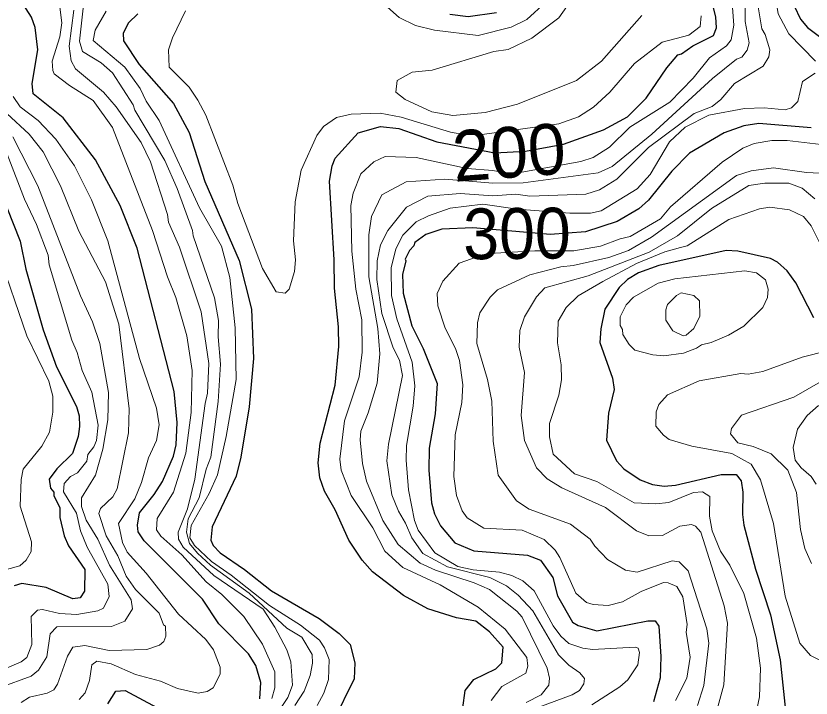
# Model space of a CAD drawing. Extents: x 673.3 to 698.5, y 6984.3 to 7012.3.
# Drawn here: x 688.217 to 689.47, y 7009.801 to 7010.876 of the extents above; entities that cross this region are included whole.
import ezdxf
from ezdxf.enums import TextEntityAlignment as Align

# ---------------------------------------------------------------- set-up
doc = ezdxf.new("R2010")
doc.units = 0
doc.header["$LTSCALE"] = 0.032
doc.layers.add('1', color=7, linetype='Continuous', lineweight=25)
doc.layers.add('2', color=7, linetype='Continuous', lineweight=13)
doc.layers.add('61', color=7, linetype='Continuous')

msp = doc.modelspace()

# ---------------------------------------------------------------- linework, layer by layer
at = {"layer": '1'}
for points in [[(689.5113, 7011.0538), (689.4535, 7010.9477), (689.4441, 7010.9137), (689.4433, 7010.8915), (689.4534, 7010.8706), (689.4642, 7010.8573), (689.5189, 7010.8164)], [(688.9212, 7009.786), (688.9245, 7009.8131), (688.9386, 7009.8305), (688.9733, 7009.8475), (688.9827, 7009.8569), (688.9847, 7009.8813), (688.963, 7009.9058), (688.9415, 7009.9223), (688.911, 7009.9277), (688.8661, 7009.9417), (688.8275, 7009.963), (688.7789, 7010.0003), (688.7626, 7010.0185), (688.7414, 7010.05), (688.7199, 7010.0977), (688.7028, 7010.127), (688.6956, 7010.1482), (688.6932, 7010.172), (688.6959, 7010.2029), (688.72, 7010.2942), (688.7257, 7010.3552), (688.7249, 7010.386), (688.7185, 7010.4469), (688.7184, 7010.4918), (688.7111, 7010.6156), (688.7149, 7010.6396), (688.72, 7010.6515), (688.7561, 7010.6918), (688.7912, 7010.7016), (688.8202, 7010.6984), (688.8802, 7010.6773), (688.9717, 7010.6602), (689.0197, 7010.663), (689.0798, 7010.6738), (689.143, 7010.6962), (689.1807, 7010.7167), (689.2102, 7010.7463), (689.2424, 7010.7939), (689.2598, 7010.8147), (689.2657, 7010.816), (689.2838, 7010.8289), (689.3164, 7010.8449), (689.3209, 7010.857), (689.3196, 7010.8745), (689.3071, 7010.9239)], [(688.6012, 7009.8001), (688.6028, 7009.826), (688.5949, 7009.8524), (688.5834, 7009.8708), (688.5362, 7009.918), (688.5109, 7009.9571), (688.4189, 7010.0491), (688.4092, 7010.063), (688.4083, 7010.0735), (688.4113, 7010.0931), (688.4346, 7010.1217), (688.4476, 7010.1423), (688.4652, 7010.1824), (688.4692, 7010.2), (688.4708, 7010.2355), (688.466, 7010.2844), (688.4079, 7010.5102), (688.3807, 7010.5773), (688.3421, 7010.6492), (688.291, 7010.7153), (688.2439, 7010.7529), (688.2421, 7010.7692), (688.2509, 7010.8225), (688.2469, 7010.8577), (688.2412, 7010.8737), (688.2196, 7010.9079)], [(688.4086, 7010.879), (688.3941, 7010.865), (688.3855, 7010.8485), (688.3861, 7010.8363), (688.4107, 7010.7992), (688.4649, 7010.7378), (688.4894, 7010.6922), (688.5142, 7010.615)], [(688.9742, 7010.8807), (688.9297, 7010.8744), (688.9004, 7010.8779)], [(689.4701, 7010.6993), (689.3878, 7010.7065), (689.3642, 7010.7025), (689.3329, 7010.6918), (689.2781, 7010.6597), (689.2507, 7010.631), (689.2137, 7010.5855), (689.1987, 7010.572), (689.1643, 7010.5521), (689.1144, 7010.5356), (689.0586, 7010.5314), (689.035, 7010.5334), (688.9369, 7010.5418), (688.8881, 7010.5397), (688.8626, 7010.5314), (688.8452, 7010.5189), (688.8436, 7010.5134), (688.8369, 7010.5064), (688.8302, 7010.4927), (688.8314, 7010.49), (688.8257, 7010.4686), (688.8268, 7010.4391), (688.8405, 7010.3876), (688.8584, 7010.3518), (688.8804, 7010.2966)], [(688.1808, 7010.627), (688.2232, 7010.5209), (688.2321, 7010.4771), (688.2596, 7010.3812), (688.2808, 7010.3229), (688.3119, 7010.2606), (688.3161, 7010.2456), (688.3169, 7010.229), (688.3145, 7010.2133), (688.3055, 7010.1865), (688.2809, 7010.1623), (688.2689, 7010.1463), (688.2713, 7010.1319), (688.2761, 7010.1257), (688.2762, 7010.1205), (688.2858, 7010.1009), (688.286, 7010.0857), (688.2924, 7010.057), (688.2995, 7010.0411), (688.3251, 7010.0039), (688.3249, 7009.9696), (688.3176, 7009.9591), (688.3064, 7009.9574), (688.2645, 7009.9755), (688.2261, 7009.9818), (688.214, 7009.9782)], [(688.5142, 7010.615), (688.5683, 7010.4906), (688.5881, 7010.4137), (688.5913, 7010.3361), (688.5842, 7010.2599), (688.5711, 7010.1808), (688.5635, 7010.1509), (688.5261, 7010.0708), (688.5238, 7010.0502), (688.5275, 7010.0415), (688.5384, 7010.0299), (688.577, 7010.004), (688.6193, 7009.9702), (688.6946, 7009.9266), (688.7263, 7009.9031), (688.7436, 7009.8856), (688.751, 7009.8566), (688.7499, 7009.8314), (688.7164, 7009.7645)], [(689.4741, 7010.4004), (689.4458, 7010.4554), (689.4321, 7010.4742), (689.4169, 7010.488), (689.406, 7010.4939), (689.3547, 7010.5054), (689.3362, 7010.5062), (689.23, 7010.4827), (689.1978, 7010.4711), (689.1807, 7010.4604), (689.1677, 7010.4482), (689.1447, 7010.4141), (689.1385, 7010.3831), (689.1371, 7010.3613), (689.1571, 7010.3049), (689.1597, 7010.2871), (689.1508, 7010.2502), (689.1476, 7010.2073), (689.1634, 7010.175), (689.1748, 7010.1622), (689.2006, 7010.1451), (689.2202, 7010.1376), (689.2385, 7010.1349), (689.2564, 7010.1365), (689.3283, 7010.1536), (689.352, 7010.1535), (689.3597, 7010.1436), (689.3625, 7010.1254), (689.3618, 7010.0906), (689.3641, 7010.0738)], [(688.8804, 7010.2966), (688.8773, 7010.2492), (688.8682, 7010.1948), (688.8675, 7010.1602), (688.8715, 7010.1088), (688.8764, 7010.0912), (688.8858, 7010.0724), (688.9084, 7010.0459), (688.9384, 7010.0334), (689.0231, 7010.0261), (689.0433, 7010.0183), (689.0627, 7009.991), (689.0702, 7009.9625), (689.0939, 7009.9207), (689.103, 7009.9153), (689.1324, 7009.9069), (689.2127, 7009.9231), (689.2242, 7009.9228), (689.2298, 7009.9145), (689.233, 7009.8665), (689.2322, 7009.8332), (689.2217, 7009.7953)], [(689.3641, 7010.0738), (689.3822, 7010.0043), (689.4058, 7009.9326), (689.4212, 7009.8615), (689.4309, 7009.7719), (689.4488, 7009.7304), (689.4613, 7009.7223), (689.4809, 7009.7181)], [(688.3617, 7009.792), (688.3742, 7009.8122), (688.3889, 7009.8132), (688.4605, 7009.7749)]]:
    msp.add_lwpolyline(points, dxfattribs=at)
at = {"layer": '2'}
for points in [[(689.4725, 7011.091), (689.4492, 7010.9958), (689.4439, 7010.9843), (689.4359, 7010.9781), (689.4267, 7010.9635), (689.418, 7010.9398), (689.4146, 7010.902), (689.4182, 7010.8793), (689.4347, 7010.8477), (689.477, 7010.8046)], [(689.3659, 7010.9104), (689.3659, 7010.8672), (689.3724, 7010.8336), (689.3692, 7010.8218), (689.3609, 7010.8109), (689.3523, 7010.8076), (689.3148, 7010.777), (689.219, 7010.6893), (689.1563, 7010.6388), (689.1341, 7010.6284), (689.0162, 7010.6129), (688.9683, 7010.6122), (688.8925, 7010.6187), (688.8319, 7010.6146), (688.7931, 7010.5938), (688.777, 7010.5598), (688.773, 7010.5308), (688.773, 7010.4649), (688.7868, 7010.3835), (688.79, 7010.3433), (688.7859, 7010.2975), (688.772, 7010.2504), (688.76, 7010.2215), (688.7591, 7010.2082), (688.7628, 7010.1705), (688.7692, 7010.143), (688.7949, 7010.0812), (688.8189, 7010.0432), (688.8537, 7010.0139), (688.8781, 7010.0025), (688.9389, 7009.9826), (688.9633, 7009.9721), (689.0062, 7009.9382), (689.0148, 7009.9288), (689.0538, 7009.8485), (689.0579, 7009.8325), (689.0564, 7009.8216), (689.0446, 7009.8065), (689.021, 7009.794)], [(689.1, 7010.9129), (689.0725, 7010.8727), (689.03, 7010.8409), (688.9923, 7010.8231), (688.97, 7010.8197), (688.8726, 7010.7905), (688.8411, 7010.7871), (688.8175, 7010.7742), (688.8154, 7010.7557), (688.8299, 7010.744), (688.8721, 7010.7248), (688.9055, 7010.7188), (688.956, 7010.7237), (689.0072, 7010.7367), (689.1001, 7010.774), (689.1398, 7010.8047), (689.203, 7010.8767)], [(688.8473, 7010.6529), (688.928, 7010.6357), (688.9682, 7010.6325), (688.9877, 7010.6284), (689.0081, 7010.6284), (689.1071, 7010.6464), (689.1267, 7010.653), (689.1523, 7010.6693), (689.1845, 7010.7004), (689.2473, 7010.7397), (689.284, 7010.7777), (689.3101, 7010.8097), (689.3365, 7010.8288), (689.3439, 7010.838), (689.348, 7010.8613), (689.3439, 7010.9173)], [(688.495, 7010.5378), (688.4708, 7010.6039), (688.4511, 7010.6482), (688.4042, 7010.7275), (688.4015, 7010.7359), (688.3686, 7010.7859), (688.3509, 7010.802), (688.3217, 7010.82), (688.3169, 7010.8362), (688.3234, 7010.8977)], [(688.8206, 7010.8733), (688.8466, 7010.8606), (688.8766, 7010.8532), (688.945, 7010.845), (688.9973, 7010.8582), (689.0217, 7010.8703), (689.052, 7010.8976)], [(688.6202, 7009.8005), (688.6247, 7009.8173), (688.6246, 7009.8423), (688.605, 7009.886), (688.5758, 7009.9296), (688.5413, 7009.9642), (688.5165, 7009.9843), (688.4779, 7010.0268), (688.4452, 7010.0562), (688.4383, 7010.066), (688.4392, 7010.0843), (688.4652, 7010.1254), (688.4846, 7010.1868), (688.4929, 7010.2512), (688.4945, 7010.3171), (688.4862, 7010.3716), (688.4685, 7010.4323), (688.4555, 7010.4649), (688.4321, 7010.5378), (688.369, 7010.7), (688.3386, 7010.7426), (688.3008, 7010.7662), (688.277, 7010.7848), (688.2745, 7010.7899), (688.2738, 7010.8045), (688.2858, 7010.8428), (688.2892, 7010.8651), (688.2852, 7010.8937)], [(688.3079, 7010.8847), (688.3007, 7010.828), (688.3034, 7010.8051), (688.3107, 7010.7925), (688.3547, 7010.7558), (688.3748, 7010.7328), (688.414, 7010.6762), (688.4285, 7010.6461), (688.4553, 7010.5632)], [(689.1117, 7009.8234), (689.1126, 7009.8318), (689.1053, 7009.8408), (689.088, 7009.8532), (689.072, 7009.8692), (689.0312, 7009.9389), (689.0081, 7009.9632), (688.9901, 7009.9779), (688.9635, 7009.9912), (688.897, 7010.0079), (688.8581, 7010.0291), (688.8404, 7010.0537), (688.8308, 7010.0766), (688.8195, 7010.0956), (688.8089, 7010.1213), (688.8015, 7010.1748), (688.8039, 7010.2014), (688.8258, 7010.3091), (688.821, 7010.3334), (688.8113, 7010.3529), (688.7936, 7010.4069), (688.7856, 7010.4607), (688.786, 7010.49), (688.7914, 7010.5154), (688.8026, 7010.5378), (688.8324, 7010.5745), (688.8658, 7010.5917), (688.9167, 7010.5958), (688.9683, 7010.5926), (689.0045, 7010.5949), (689.0264, 7010.5918), (689.1148, 7010.5949), (689.1365, 7010.6016), (689.164, 7010.6188), (689.2138, 7010.6687), (689.2859, 7010.7221), (689.3143, 7010.7333), (689.3277, 7010.7443), (689.349, 7010.7696), (689.3946, 7010.7966), (689.4032, 7010.8115), (689.4049, 7010.8222), (689.3976, 7010.8464), (689.3925, 7010.8554), (689.3862, 7010.8932)], [(688.8024, 7010.8896), (688.8206, 7010.8733)], [(688.3586, 7010.8831), (688.3415, 7010.8534), (688.3381, 7010.8371), (688.388, 7010.795), (688.4123, 7010.7617), (688.4217, 7010.7415), (688.4425, 7010.7112)], [(689.2965, 7010.8759), (689.2954, 7010.8593), (689.2772, 7010.8455), (689.2353, 7010.8342), (689.1915, 7010.801), (689.1528, 7010.7557), (689.1272, 7010.732), (689.1033, 7010.717), (689.0725, 7010.7056), (688.955, 7010.6896), (688.9251, 7010.6887), (688.9014, 7010.6928), (688.8237, 7010.7163), (688.7909, 7010.7228), (688.7451, 7010.7212), (688.7217, 7010.7158), (688.7015, 7010.7018), (688.6908, 7010.6874), (688.6662, 7010.633), (688.6566, 7010.5831), (688.6541, 7010.5215), (688.6574, 7010.4914), (688.6556, 7010.4734), (688.6475, 7010.4452), (688.6412, 7010.4389), (688.6268, 7010.4413), (688.6054, 7010.478), (688.5664, 7010.5802), (688.5585, 7010.6094), (688.5157, 7010.7194), (688.5035, 7010.743), (688.4897, 7010.7634), (688.4583, 7010.7952), (688.457, 7010.8225), (688.4632, 7010.8411), (688.4838, 7010.8839)], [(689.4765, 7010.7858), (689.4563, 7010.7724), (689.4489, 7010.7411), (689.4393, 7010.7308), (689.4293, 7010.7278), (689.3962, 7010.7309), (689.3652, 7010.7301), (689.3088, 7010.7195), (689.2716, 7010.7007), (689.247, 7010.6772), (689.2161, 7010.6262), (689.1961, 7010.6036), (689.1389, 7010.5687), (689.1225, 7010.5649), (689.0898, 7010.5649), (689.0071, 7010.5715), (688.9527, 7010.5795), (688.9011, 7010.5729), (688.8668, 7010.5611), (688.8477, 7010.5516), (688.8265, 7010.5304), (688.8155, 7010.509), (688.808, 7010.4791), (688.8088, 7010.4356), (688.817, 7010.3985), (688.8413, 7010.3304), (688.8454, 7010.2931), (688.843, 7010.2609), (688.8324, 7010.199), (688.8315, 7010.176), (688.8354, 7010.1293), (688.8451, 7010.0809), (688.8504, 7010.0656)], [(688.212, 7010.7488), (688.2231, 7010.7328), (688.2515, 7010.7109), (688.2796, 7010.6819), (688.3089, 7010.6396), (688.3355, 7010.5863), (688.3614, 7010.5216), (688.4115, 7010.3362), (688.4384, 7010.258), (688.4424, 7010.2316), (688.4383, 7010.2068), (688.4258, 7010.1799), (688.4144, 7010.1408), (688.4039, 7010.1151), (688.3781, 7010.076), (688.3845, 7010.0461), (688.3921, 7010.0312), (688.4221, 7009.9978), (688.473, 7009.9332), (688.5159, 7009.8936), (688.5278, 7009.8772), (688.5384, 7009.8499), (688.5383, 7009.8389), (688.5277, 7009.8172), (688.518, 7009.8115), (688.5036, 7009.8092), (688.4712, 7009.8161), (688.4446, 7009.8276), (688.4051, 7009.8383), (688.3665, 7009.8553), (688.344, 7009.8595), (688.3364, 7009.8536), (688.3323, 7009.8287), (688.3255, 7009.8096), (688.3161, 7009.7988)], [(688.2249, 7009.7943), (688.2378, 7009.8025), (688.2658, 7009.809), (688.2763, 7009.8143), (688.2823, 7009.823), (688.2979, 7009.8672), (688.3063, 7009.8812), (688.3252, 7009.884), (688.3635, 7009.8759), (688.4231, 7009.8776), (688.443, 7009.8847), (688.4495, 7009.8904), (688.4528, 7009.8988), (688.4521, 7009.9145), (688.449, 7009.9168), (688.4423, 7009.9352), (688.4049, 7009.972), (688.3902, 7009.993), (688.3774, 7010.0252), (688.3586, 7010.0566), (688.3471, 7010.0922), (688.3497, 7010.1001), (688.3692, 7010.118), (688.3763, 7010.1307), (688.3942, 7010.2189), (688.395, 7010.2568), (688.3789, 7010.3904), (688.3579, 7010.4568), (688.3155, 7010.5366), (688.287, 7010.6083), (688.2596, 7010.6618), (688.2376, 7010.6897), (688.202, 7010.7221)], [(688.4425, 7010.7112), (688.5057, 7010.5733), (688.5407, 7010.513), (688.5539, 7010.4637), (688.562, 7010.3847), (688.5637, 7010.3029), (688.5482, 7010.2133), (688.5343, 7010.1529), (688.5212, 7010.1233), (688.493, 7010.0733), (688.4905, 7010.0534), (688.4979, 7010.0418), (688.5251, 7010.0164), (688.5561, 7009.9949), (688.6161, 7009.9471), (688.6652, 7009.9159), (688.6953, 7009.8923), (688.7031, 7009.8806), (688.7101, 7009.8618), (688.7094, 7009.8304), (688.702, 7009.8089), (688.6913, 7009.7894)], [(688.1913, 7009.8178), (688.2408, 7009.8359), (688.2521, 7009.8453), (688.2655, 7009.8662), (688.2705, 7009.9026), (688.2812, 7009.9132), (688.3673, 7009.9142), (688.3884, 7009.9224), (688.4006, 7009.9416), (688.3982, 7009.956), (688.3643, 7010.0105), (688.3455, 7010.0516), (688.3274, 7010.0814), (688.3202, 7010.103), (688.32, 7010.1164), (688.342, 7010.1526), (688.3535, 7010.1932), (688.3617, 7010.2395), (688.3625, 7010.2826), (688.3486, 7010.3596), (688.3371, 7010.3941), (688.3184, 7010.4348), (688.2512, 7010.6082), (688.2118, 7010.6854)], [(689.256, 7009.7972), (689.2739, 7009.8325), (689.2794, 7009.8659), (689.273, 7009.9052), (689.2745, 7009.9169), (689.268, 7009.9606), (689.2583, 7009.9769), (689.2448, 7009.983), (689.2374, 7009.9832), (689.2019, 7009.969), (689.1726, 7009.9527), (689.1503, 7009.9469), (689.1264, 7009.9484), (689.1162, 7009.9518), (689.0993, 7009.9666), (689.0741, 7010.0228), (689.0668, 7010.0341), (689.049, 7010.051), (689.0146, 7010.0655), (688.9543, 7010.069), (688.9277, 7010.0851), (688.92, 7010.0963), (688.9113, 7010.1205), (688.9066, 7010.1505), (688.9089, 7010.216), (688.9195, 7010.2666), (688.9212, 7010.2944), (688.9159, 7010.3329), (688.9096, 7010.3518), (688.8933, 7010.384), (688.8818, 7010.4193), (688.8806, 7010.4384), (688.8896, 7010.458), (688.9154, 7010.4862), (688.9434, 7010.4964), (688.9721, 7010.5021), (689.0345, 7010.5058), (689.0961, 7010.5058), (689.138, 7010.5132), (689.1689, 7010.5246), (689.1847, 7010.5285), (689.2324, 7010.5562), (689.2485, 7010.5752), (689.3298, 7010.6453), (689.3623, 7010.6673), (689.3805, 7010.6747), (689.408, 7010.6796), (689.4324, 7010.6797), (689.4861, 7010.6732)], [(688.172, 7009.8359), (688.2247, 7009.8583), (688.2336, 7009.8652), (688.2419, 7009.8858), (688.2404, 7009.9296), (688.2506, 7009.9399), (688.2583, 7009.941), (688.2852, 7009.9346), (688.3128, 7009.933), (688.3456, 7009.9384), (688.3545, 7009.9428), (688.3633, 7009.961), (688.3614, 7009.9808), (688.3291, 7010.0388), (688.3182, 7010.0648), (688.3122, 7010.0927), (688.2917, 7010.1262), (688.2927, 7010.1392), (688.3025, 7010.1503), (688.3134, 7010.1559), (688.3281, 7010.1744), (688.3299, 7010.1848), (688.3396, 7010.1968), (688.3436, 7010.2072), (688.3462, 7010.2312), (688.3361, 7010.2832), (688.3209, 7010.3173), (688.3132, 7010.3456), (688.3045, 7010.3648), (688.2688, 7010.4837), (688.2673, 7010.4991), (688.2492, 7010.5472), (688.23, 7010.587), (688.2027, 7010.658)], [(688.9656, 7009.7972), (688.9823, 7009.8197), (689.0202, 7009.8406), (689.0237, 7009.8517), (689.0221, 7009.8651), (688.9877, 7009.9096), (688.9451, 7009.9446), (688.8851, 7009.9795), (688.8265, 7010.0067), (688.7981, 7010.0325), (688.779, 7010.0692), (688.7451, 7010.1205), (688.7295, 7010.1603), (688.7274, 7010.1778), (688.7347, 7010.2378), (688.7574, 7010.3073), (688.7623, 7010.346), (688.7616, 7010.3969), (688.7526, 7010.4453), (688.7461, 7010.5052), (688.7445, 7010.5772), (688.7481, 7010.5968), (688.7604, 7010.6271), (688.7808, 7010.6458), (688.7988, 7010.6543), (688.8473, 7010.6529)], [(689.4935, 7010.6275), (689.4627, 7010.6292), (689.4109, 7010.6365), (689.3756, 7010.6316), (689.3523, 7010.6243), (689.2184, 7010.5273), (689.1821, 7010.5064), (689.1512, 7010.4951), (689.0952, 7010.4825), (689.0754, 7010.4808), (689.0268, 7010.4678), (688.9758, 7010.4443), (688.9643, 7010.4329), (688.9477, 7010.4079), (688.944, 7010.3925), (688.9432, 7010.3597), (688.9601, 7010.3033), (688.9667, 7010.2687), (688.9691, 7010.206), (688.9765, 7010.1523)], [(688.1441, 7010.6324), (688.2336, 7010.3717), (688.2683, 7010.3004), (688.2745, 7010.2769), (688.2745, 7010.2518), (688.2696, 7010.2203), (688.2576, 7010.1978), (688.2282, 7010.1616), (688.2247, 7010.1453), (688.2231, 7010.1033), (688.241, 7010.0476), (688.2406, 7010.032), (688.2326, 7010.0187), (688.223, 7010.0095), (688.1859, 7009.9996)], [(689.4757, 7010.5876), (689.456, 7010.6043), (689.4351, 7010.6121), (689.3971, 7010.6121), (689.3719, 7010.6088), (689.3132, 7010.5726), (689.2592, 7010.5296), (689.2146, 7010.5039), (689.1188, 7010.4664), (689.0504, 7010.4472), (689.037, 7010.4332), (689.018, 7010.4017), (689.0107, 7010.3805), (689.0098, 7010.3542), (689.018, 7010.3143), (689.0132, 7010.2461), (689.0183, 7010.207), (689.0372, 7010.1641), (689.0542, 7010.1468), (689.0769, 7010.1326), (689.1459, 7010.1014), (689.1946, 7010.0649), (689.2143, 7010.0567), (689.236, 7010.0575), (689.2632, 7010.0721), (689.2816, 7010.0746), (689.2877, 7010.072), (689.296, 7010.0626), (689.3332, 7009.9465), (689.3382, 7009.9193), (689.3324, 7009.8222), (689.3154, 7009.7605)], [(689.4838, 7010.5179), (689.47, 7010.5453), (689.4578, 7010.56), (689.4358, 7010.5705), (689.4049, 7010.5747), (689.3886, 7010.5721), (689.3403, 7010.5553), (689.2744, 7010.5135), (689.2642, 7010.511), (689.2392, 7010.504), (689.1948, 7010.4857), (689.1416, 7010.4575), (689.1028, 7010.4346), (689.0838, 7010.4164), (689.0711, 7010.3952), (689.0702, 7010.3609), (689.0759, 7010.3263), (689.0767, 7010.3023), (689.0723, 7010.2786), (689.0579, 7010.2339), (689.0578, 7010.2126), (689.0634, 7010.1855), (689.0971, 7010.1545), (689.1323, 7010.1424), (689.1909, 7010.1086), (689.2253, 7010.1072), (689.2457, 7010.1094), (689.2845, 7010.1252), (689.2987, 7010.1259), (689.3102, 7010.1185), (689.31, 7010.0877), (689.3138, 7010.0649), (689.3273, 7010.0328), (689.3417, 7010.0105), (689.364, 7009.9658), (689.3837, 7009.8954), (689.3902, 7009.8482), (689.3887, 7009.8033), (689.3792, 7009.7582)], [(688.4553, 7010.5632), (688.4569, 7010.5507), (688.4746, 7010.5117), (688.5084, 7010.4095), (688.5204, 7010.3285), (688.5188, 7010.2815), (688.5147, 7010.2652), (688.4985, 7010.1463), (688.4871, 7010.0991), (688.4725, 7010.0624), (688.4726, 7010.0518), (688.4804, 7010.0389), (688.5283, 7009.9944), (688.6061, 7009.9413), (688.6249, 7009.9131), (688.6437, 7009.877), (688.6499, 7009.8583), (688.6523, 7009.8216), (688.6453, 7009.802), (688.6183, 7009.7617)], [(688.6563, 7009.7894), (688.671, 7009.8122), (688.6805, 7009.8369), (688.6841, 7009.8563), (688.6833, 7009.8698), (688.6671, 7009.897), (688.6436, 7009.9116), (688.5845, 7009.9663), (688.5233, 7010.0105), (688.5026, 7010.0295), (688.4903, 7010.0445), (688.4856, 7010.0624), (688.4881, 7010.0838), (688.5052, 7010.1169), (688.5162, 7010.1616), (688.5237, 7010.1805), (688.5353, 7010.2682), (688.5392, 7010.327), (688.5352, 7010.3704), (688.5359, 7010.396), (688.5297, 7010.4319), (688.496, 7010.5293), (688.495, 7010.5378)], [(689.4846, 7009.8605), (689.469, 7009.8682), (689.452, 7009.8878), (689.4291, 7009.9616), (689.4106, 7010.0762), (689.3901, 7010.1449), (689.3756, 7010.1699), (689.3453, 7010.1867), (689.2821, 7010.1981), (689.2465, 7010.2085), (689.2371, 7010.2155), (689.2253, 7010.2295), (689.2258, 7010.2521), (689.2299, 7010.2635), (689.2439, 7010.2791), (689.2935, 7010.3007), (689.3591, 7010.3123), (689.371, 7010.3116), (689.3941, 7010.3158), (689.4559, 7010.3381), (689.5325, 7010.3576)], [(689.506, 7010.3115), (689.4427, 7010.2751), (689.3602, 7010.2471), (689.3447, 7010.2258), (689.3431, 7010.2173), (689.3547, 7010.2033), (689.3785, 7010.1976), (689.4071, 7010.1862), (689.4334, 7010.1601), (689.4472, 7010.1251), (689.4531, 7010.067), (689.4599, 7010.0366), (689.4705, 7010.0133)], [(689.4815, 7010.2619), (689.464, 7010.2461), (689.4488, 7010.225), (689.4419, 7010.1957), (689.4449, 7010.1758)], [(689.4449, 7010.1758), (689.4542, 7010.1638), (689.4699, 7010.1505), (689.4782, 7010.1381)], [(688.9765, 7010.1523), (689.0054, 7010.1118), (689.0257, 7010.0989), (689.0908, 7010.0753), (689.1218, 7010.0514), (689.129, 7010.0403), (689.149, 7010.0195), (689.1775, 7010.0025), (689.1956, 7009.9997), (689.2512, 7010.0174), (689.2623, 7010.0157), (689.2763, 7010.0019), (689.3055, 7009.9104), (689.3088, 7009.8879), (689.3007, 7009.8208), (689.2908, 7009.7896)], [(688.8504, 7010.0656), (688.8771, 7010.0299), (688.913, 7010.0087), (688.9372, 7010.003), (688.9788, 7009.9995), (688.9983, 7009.9945), (689.0154, 7009.986), (689.0337, 7009.9701), (689.0636, 7009.915), (689.0755, 7009.899), (689.0881, 7009.8873), (689.1101, 7009.8799), (689.1255, 7009.8776), (689.1926, 7009.8816), (689.1972, 7009.8797), (689.1995, 7009.8729), (689.1971, 7009.8538), (689.1811, 7009.8298), (689.1685, 7009.8187), (689.1242, 7009.7908)], [(689.041, 7009.7871), (689.0936, 7009.8065), (689.1052, 7009.8134), (689.1117, 7009.8234)]]:
    msp.add_lwpolyline(points, dxfattribs=at)
for points in [[(689.3396, 7010.3729), (689.364, 7010.3872), (689.3938, 7010.4163), (689.4014, 7010.4324), (689.4024, 7010.4451), (689.3982, 7010.4599), (689.3842, 7010.4712), (689.3658, 7010.4744), (689.2551, 7010.4614), (689.229, 7010.4549), (689.1903, 7010.4325), (689.1787, 7010.4207), (689.1688, 7010.402), (689.1688, 7010.3882), (689.1727, 7010.382), (689.173, 7010.3741), (689.183, 7010.3583), (689.1924, 7010.3494), (689.2203, 7010.3418), (689.2381, 7010.3402), (689.2688, 7010.3447), (689.2896, 7010.3525), (689.2974, 7010.3579), (689.3127, 7010.3615)], [(689.2944, 7010.4026), (689.294, 7010.4271), (689.2854, 7010.4353), (689.2651, 7010.4394), (689.2577, 7010.4354), (689.2438, 7010.4212), (689.2412, 7010.4127), (689.2412, 7010.3965), (689.2521, 7010.3799), (689.2681, 7010.3719), (689.2733, 7010.3727), (689.2851, 7010.3833)]]:
    msp.add_lwpolyline(points, close=True, dxfattribs=at)

# ---------------------------------------------------------------- texts
at = {"layer": '61'}
msp.add_text('200', height=0.08, rotation=4.316, dxfattribs=at).set_placement((688.9967, 7010.6211), align=Align.CENTER)
at = {"layer": '61', "width": 0.95}
msp.add_text('300', height=0.08, rotation=0.538, dxfattribs=at).set_placement((689.0067, 7010.4931), align=Align.CENTER)

doc.saveas('drawing.dxf')
